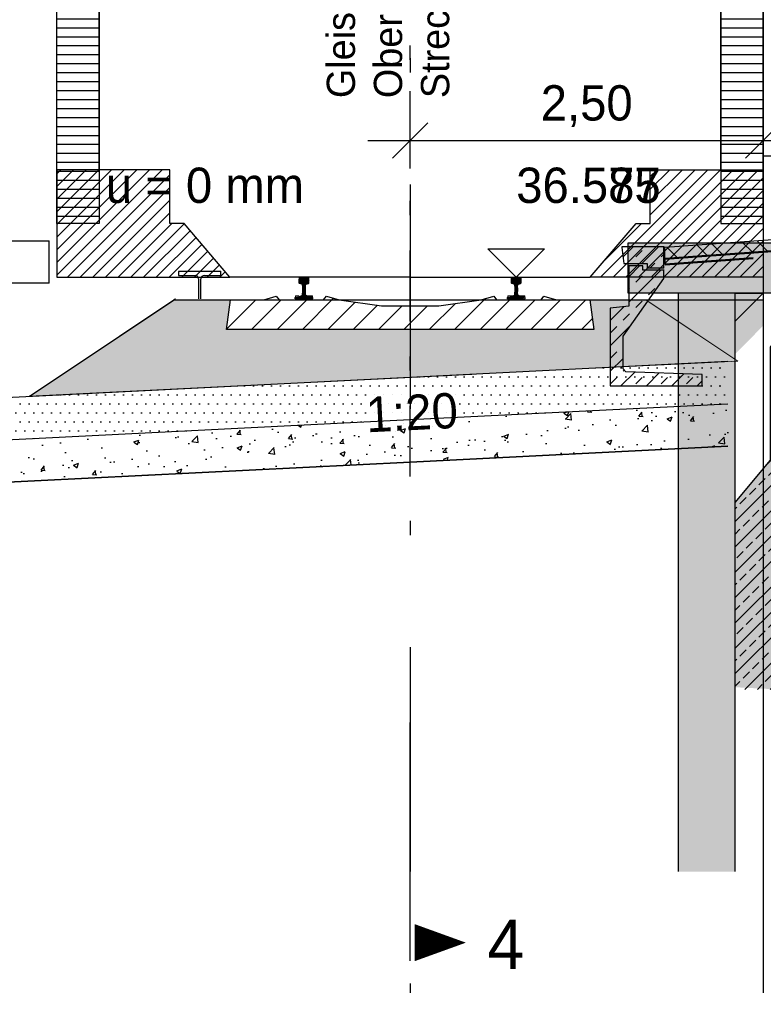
# Model space of a CAD drawing. Extents: x -805 to 3526, y -961 to 1039.
# Tile 442 of 471: x 1483.01 to 1488.27, y 31.43 to 38.4. Entities that reach past the tile are written whole.
import ezdxf
from ezdxf.enums import TextEntityAlignment as Align

# ---------------------------------------------------------------- set-up
doc = ezdxf.new("R2010")
doc.units = 0
for name, pattern in [('ACAD_ISO10W100', [18, 12, -3, 0, -3]), ('AUSGEZOGEN', [2, 1, 1]), ('STRICHPUNKT', [1, 0.5, -0.25, 0, -0.25]), ('STRICHPUNKT2', [12.7, 6.35, -3.175, 0, -3.175]), ('STRICHPUNKTX2', [50.8, 25.4, -12.7, 0, -12.7])]:
    doc.linetypes.add(name, pattern=pattern)
doc.layers.get('0').update_dxf_attribs({"color": 251})
for name, color, linetype in [('361___H__Lichtraumprofil GC Hauptgleise', 8, 'Continuous'), ('Block 1 m', 251, 'Continuous'), ('Lichtraumprofil', 9, 'Continuous'), ('Schnitt 3 m', 251, 'Continuous'), ('TTK-P-Abbruch', 40, 'Continuous'), ('TTK-P-Gleis', 162, 'Continuous'), ('TTK-P-Gleisachse', 250, 'Continuous'), ('TTK-P-Hilfsbrücke Bahnsteigzugang', 140, 'Continuous'), ('TTK-P-PU', 12, 'Continuous'), ('TTK-P-QP Block', 162, 'Continuous'), ('TTK-P-TEXT', 12, 'AUSGEZOGEN'), ('TTK-P-Verbau', 35, 'Continuous'), ('TTK-Schnittlinien 200', 3, 'Continuous')]:
    doc.layers.add(name, color=color, linetype=linetype)
for name, color, linetype, lineweight in [('EB-2236S-BETTUNG-LIN', 5, 'Continuous', 25), ('EB-2236S-BETTUNG-SRA', 7, 'Continuous', 25), ('EB-2236S-FSS-LIN', 5, 'Continuous', 35), ('EB-2236S-FSS-SRA', 7, 'Continuous', 25), ('EB-2236S-GLEIS-LIN', 7, 'Continuous', 25), ('EB-2236S-GLEIS-TXT', 7, 'Continuous', 25), ('EB-2236S-GLEISACHSE-LIN', 7, 'STRICHPUNKT', 25), ('EB-2236S-NEIGUNG-TXT', 7, 'Continuous', 25), ('EB-2236S-PSS-LIN', 5, 'Continuous', 25), ('EB-2236S-PSS-SRA', 7, 'Continuous', 25), ('EB-2236S-SCHWELLE-LIN', 7, 'Continuous', 25), ('EB-2236S-SCHWELLE-SRA', 7, 'Continuous', 18), ('IFCOUT_Oberbau_IFC_RVT-1-Schnitt 2$1$A-GENM', 13, 'Continuous', 9), ('TTK-B-Bestand', 252, 'Continuous', 35), ('TTK-B-PU', 252, 'Continuous', 35), ('VE22-087 - Bf_Dorsten-Hervest ModellRevit2021_rvt-1-Schnitt 2$0$A-FLOR', 192, 'Continuous', 9), ('VE22-087 - Bf_Dorsten-Hervest ModellRevit2021_rvt-1-Schnitt 2$0$A-FLOR-FNSH', 192, 'Continuous', 35), ('VE22-087 - Bf_Dorsten-Hervest ModellRevit2021_rvt-1-Schnitt 2$0$A-FLOR-PATT', 8, 'Continuous', 35), ('VE22-087 - Bf_Dorsten-Hervest ModellRevit2021_rvt-1-Schnitt 2$0$A-GENM', 13, 'Continuous', 9)]:
    doc.layers.add(name, color=color, linetype=linetype, lineweight=lineweight)
doc.styles.add('AKG DIN 6776', font='AKG_DIN67.TTF')
doc.styles.add('PROVI', font='PROVI.SHX')
doc.styles.get("Standard").update_dxf_attribs({"font": 'arial.ttf'})
doc.dimstyles.new('TTK', dxfattribs={"dimtxt": 2.5, "dimasz": 2.5, "dimexe": 3.5, "dimexo": 0.1, "dimgap": 1, "dimtad": 1, "dimzin": 0, "dimtxsty": 'AKG DIN 6776', "dimblk": 'OBLIQUE', "dimcen": -0.09, "dimdle": 3, "dimclrd": 256, "dimclre": 256, "dimclrt": 256, "dimadec": 3, "dimazin": 0, "dimtfac": 1, "dimtofl": 0, "dimtmove": 0, "dimatfit": 3, "dimldrblk": 'OBLIQUE', "dimfxl": 7, "dimfxlon": 1, "dimtolj": 1, "dimtzin": 0, "dimlwd": -1, "dimlwe": -1, "dimarcsym": 0})
doc.dimstyles.new('TTK$6', dxfattribs={"dimtxt": 2.5, "dimasz": 2.5, "dimexe": 3.5, "dimexo": 0.1, "dimgap": 1, "dimtad": 1, "dimzin": 0, "dimtxsty": 'AKG DIN 6776', "dimblk": 'OBLIQUE', "dimcen": -0.09, "dimdle": 3, "dimse1": 1, "dimse2": 1, "dimclrd": 256, "dimclre": 256, "dimclrt": 256, "dimadec": 3, "dimazin": 0, "dimtfac": 1, "dimtofl": 0, "dimtmove": 0, "dimatfit": 3, "dimldrblk": 'OBLIQUE', "dimfxl": 7, "dimfxlon": 1, "dimtolj": 1, "dimtzin": 0, "dimlwd": -1, "dimlwe": -1, "dimarcsym": 0})
pattern_1 = [(0, (-142.05051, 86.792254), (1e-17, 0.0635), [])]
pattern_2 = [(45, (-142.05051, 87.43236), (-0.04490128, 0.04490128), [])]
pattern_3 = [(45, (6.525, 36.271), (-0.0898026, 0.0898026), []), (45, (6.615, 36.271), (-0.0898026, 0.0898026), [0.0635, -0.0635])]

# ---------------------------------------------------------------- blocks, each defined once
blk = doc.blocks.new('PVI_QPZEI_HOE')
for p, q in [((-0.2, 0.2), (0, 0)), ((-0.2, 0.2), (0.2, 0.2)), ((0.2, 0.2), (0, 0))]:
    blk.add_line(p, q)
blk = doc.blocks.new('S54')
at = {"color": 0}
for p, q in [((-0.0335, 0.1187), (0.0018, 0.154)), ((-0.0335, 0.1275), (-0.0071, 0.1539)), ((-0.0335, 0.1363), (-0.0164, 0.1534)), ((-0.0335, 0.14), (-0.0324, 0.1449)), ((-0.0335, 0.116), (-0.0335, 0.14)), ((-0.0324, 0.1449), (-0.0315, 0.147)), ((-0.0322, 0.1112), (0.0105, 0.1539)), ((-0.0315, 0.147), (-0.0296, 0.1491)), ((-0.0296, 0.1491), (-0.0275, 0.1505)), ((-0.0275, 0.1505), (-0.0253, 0.1518)), ((-0.0259, 0.1086), (0.0187, 0.1531)), ((-0.0253, 0.1518), (-0.0243, 0.1521)), ((-0.0243, 0.1521), (-0.0209, 0.1529)), ((-0.0209, 0.1529), (-0.0171, 0.1533)), ((-0.0194, 0.1063), (0.0258, 0.1515)), ((-0.0171, 0.1533), (-0.014, 0.1536)), ((-0.014, 0.1536), (-0.0099, 0.1539)), ((-0.0134, 0.1034), (0.0309, 0.1477)), ((-0.0106, 0.0974), (0.0332, 0.1412)), ((-0.0099, 0.1539), (-0.0058, 0.154)), ((-0.0058, 0.154), (-0.0026, 0.154)), ((-0.0026, 0.154), (0, 0.154)), ((0.0026, 0.154), (0, 0.154)), ((0.0058, 0.154), (0.0026, 0.154)), ((0.0099, 0.1539), (0.0058, 0.154)), ((0.014, 0.1536), (0.0099, 0.1539)), ((0.0171, 0.1533), (0.014, 0.1536)), ((0.0209, 0.1529), (0.0171, 0.1533)), ((0.0243, 0.1521), (0.0209, 0.1529)), ((0.0253, 0.1518), (0.0243, 0.1521)), ((0.0275, 0.1505), (0.0253, 0.1518)), ((0.0296, 0.1491), (0.0275, 0.1505)), ((0.0315, 0.147), (0.0296, 0.1491)), ((0.0324, 0.1449), (0.0315, 0.147)), ((0.0335, 0.14), (0.0324, 0.1449)), ((0.0335, 0.116), (0.0335, 0.14)), ((-0.0332, 0.1123), (-0.0335, 0.116)), ((-0.0326, 0.1114), (-0.0332, 0.1123)), ((-0.0311, 0.1105), (-0.0326, 0.1114)), ((-0.0153, 0.1048), (-0.0311, 0.1105)), ((-0.0141, 0.1041), (-0.0153, 0.1048)), ((-0.0128, 0.1029), (-0.0141, 0.1041)), ((-0.0119, 0.1016), (-0.0128, 0.1029)), ((-0.0112, 0.1), (-0.0119, 0.1016)), ((-0.0105, 0.0968), (-0.0112, 0.1)), ((-0.0101, 0.0951), (-0.0105, 0.0968)), ((-0.0092, 0.091), (-0.0101, 0.0951)), ((-0.0085, 0.0854), (-0.0092, 0.091)), ((-0.0091, 0.09), (0.0335, 0.1326)), ((-0.008, 0.0786), (-0.0085, 0.0854)), ((-0.0083, 0.082), (0.0335, 0.1238)), ((-0.008, 0.0735), (0.0092, 0.0906)), ((-0.008, 0.0646), (0.0082, 0.0808)), ((-0.008, 0.0786), (-0.008, 0.0528)), ((-0.008, 0.0558), (0.008, 0.0718)), ((0.008, 0.0786), (0.0085, 0.0854)), ((0.008, 0.0786), (0.008, 0.0528)), ((0.0085, 0.0854), (0.0092, 0.091)), ((0.0092, 0.091), (0.0101, 0.0951)), ((0.0101, 0.0951), (0.0105, 0.0968)), ((0.0105, 0.0968), (0.0112, 0.1)), ((0.0112, 0.1), (0.0119, 0.1016)), ((0.0119, 0.1016), (0.0128, 0.1029)), ((0.0128, 0.1029), (0.0141, 0.1041)), ((0.0141, 0.1041), (0.0153, 0.1048)), ((0.0153, 0.1048), (0.0311, 0.1105)), ((0.0279, 0.1093), (0.0335, 0.115)), ((0.0311, 0.1105), (0.0326, 0.1114)), ((0.0326, 0.1114), (0.0332, 0.1123)), ((0.0332, 0.1123), (0.0335, 0.116)), ((-0.0625, 0.0013), (-0.0511, 0.0127)), ((-0.0625, 0.0099), (-0.0617, 0.0108)), ((-0.0625, 0), (-0.0625, 0.0099)), ((-0.0625, 0), (0.0625, 0)), ((-0.0617, 0.0108), (-0.0608, 0.0117)), ((-0.0608, 0.0117), (-0.0595, 0.012)), ((-0.0595, 0.012), (-0.0447, 0.0132)), ((-0.0549, 0), (-0.0403, 0.0146)), ((-0.0461, 0), (-0.0263, 0.0198)), ((-0.0447, 0.0132), (-0.0417, 0.0141)), ((-0.0417, 0.0141), (-0.0157, 0.0237)), ((-0.0372, 0.0001), (0.0088, 0.046)), ((-0.0283, 0.0001), (0.0095, 0.038)), ((-0.0195, 0.0001), (0.0111, 0.0307)), ((-0.0157, 0.0237), (-0.0137, 0.0249)), ((-0.0137, 0.0249), (-0.0124, 0.026)), ((-0.0124, 0.026), (-0.0119, 0.0274)), ((-0.0119, 0.0274), (-0.0109, 0.0313)), ((-0.0109, 0.0313), (-0.0096, 0.0378)), ((-0.0106, 0.0001), (0.014, 0.0247)), ((-0.0099, 0.0362), (0.008, 0.0541)), ((-0.0096, 0.0378), (-0.0088, 0.0461)), ((-0.0088, 0.0462), (0.008, 0.0629)), ((-0.0088, 0.0461), (-0.008, 0.0528)), ((-0.0018, 0.0001), (0.0201, 0.022)), ((0.0071, 0.0001), (0.0266, 0.0197)), ((0.0088, 0.0461), (0.008, 0.0528)), ((0.0096, 0.0378), (0.0088, 0.0461)), ((0.0109, 0.0313), (0.0096, 0.0378)), ((0.0119, 0.0274), (0.0109, 0.0313)), ((0.0124, 0.026), (0.0119, 0.0274)), ((0.0137, 0.0249), (0.0124, 0.026)), ((0.0157, 0.0237), (0.0137, 0.0249)), ((0.0417, 0.0141), (0.0157, 0.0237)), ((0.0159, 0.0001), (0.0331, 0.0173)), ((0.0247, 0.0001), (0.0395, 0.0149)), ((0.0335, 0.0001), (0.0462, 0.0127)), ((0.0447, 0.0132), (0.0417, 0.0141)), ((0.0424, 0.0001), (0.0543, 0.012)), ((0.0595, 0.012), (0.0447, 0.0132)), ((0.0608, 0.0117), (0.0595, 0.012)), ((0.06, 0), (0.0625, 0.0025)), ((0.0617, 0.0108), (0.0608, 0.0117)), ((0.0625, 0.0099), (0.0617, 0.0108)), ((0.0618, 0.0107), (0.0618, 0.0107)), ((0.0625, 0), (0.0625, 0.0099))]:
    blk.add_line(p, q, dxfattribs=at)
blk = doc.blocks.new('ProVi SchnittF')
at = {"layer": 'EB-2236S-BETTUNG-SRA'}
h = blk.add_hatch(dxfattribs=at)
h.set_pattern_fill('HEX', color=256, scale=0.008, style=0)
h.set_pattern_definition([(0, (-354.83655, -40.457303), (0, 0.0439940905), [0.0254, -0.0508]), (120, (-354.83655, -40.457303), (-0.0381, -0.021997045), [0.0254, -0.0508]), (60, (-354.81115, -40.457303), (-0.0381, 0.021997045), [0.0254, -0.0508])])
h.paths.add_polyline_path([(-6.2733, 4.7332), (-5.2499, 5.4154), (-1.0789, 5.4154), (-1.0789, 5.233), (-1.3289, 4.9804)])
h.paths.add_polyline_path([(-4.8789, 5.2054), (-2.2789, 5.2054), (-2.3079, 5.4154), (-4.8499, 5.4154)], flags=16)
at = {"layer": 'EB-2236S-FSS-SRA'}
h = blk.add_hatch(dxfattribs=at)
h.set_pattern_fill('AR-CONC', color=256, scale=0.002, style=0)
h.set_pattern_definition([(50, (-354.83655, -40.4573), (0.36436934, -0.03187817), [0.0381, -0.4191]), (355, (-354.83655, -40.4573), (-0.07048684, 0.3821137), [0.03048, -0.33528117]), (100.45144, (-354.8062, -40.45996), (0.2938825, 0.3502355), [0.03238, -0.3561805]), (46.1842, (-354.83655, -40.3557), (0.5421581, -0.08408466), [0.05715, -0.62865]), (96.63556, (-354.79137, -40.3627), (0.4748083, 0.49485225), [0.04857005, -0.5342712]), (351.18415, (-354.83655, -40.3557), (0.4748083, 0.49485225), [0.0457199, -0.5029195]), (21, (-354.78575, -40.3811), (0.30322878, -0.2045304), [0.0381, -0.4191]), (326, (-354.78575, -40.3811), (0.12360406, 0.36837593), [0.03048, -0.33528]), (71.45144, (-354.76048, -40.39815), (0.42683284, 0.16384554), [0.03238, -0.35617988]), (37.5, (-354.83655, -40.4573), (0.006177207, 0.16911008), [0, -0.331216, 0, -0.34036, 0, -0.33655]), (7.5, (-354.83655, -40.4573), (0.133639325, 0.20036115), [0, -0.194056, 0, -0.323596, 0, -0.12827]), (327.5, (-354.94983, -40.4573), (0.27118119, -0.01145749), [0, -0.127, 0, -0.39624, 0, -0.52578]), (317.5, (-355.00063, -40.4573), (0.29625836, 0.05085298), [0, -0.1651, 0, -0.263144, 0, -0.37338])])
h.paths.add_polyline_path([(-1.3289, 4.3796), (-1.3289, 4.68), (-7.3789, 4.3775), (-7.3789, 4.0771)])
at = {"layer": 'EB-2236S-PSS-SRA'}
h = blk.add_hatch(dxfattribs=at)
h.set_pattern_fill('DOTS', color=256, scale=0.04, style=0)
h.set_pattern_definition([(0, (-354.83655, -40.457303), (0.03175, 0.0635), [0, -0.0635])])
h.paths.add_polyline_path([(-1.3289, 4.68), (-1.3289, 4.9804), (-7.3789, 4.6779), (-7.3789, 4.3775)])
at = {"layer": 'EB-2236S-SCHWELLE-SRA'}
h = blk.add_hatch(dxfattribs=at)
h.set_pattern_fill('ANSI31', color=256, scale=0.04, style=0)
h.set_pattern_definition([(45, (-354.83655, -40.4573), (-0.08980256, 0.08980256), [])])
h.paths.add_polyline_path([(-4.8789, 5.2054), (-4.8499, 5.4154), (-4.6149, 5.4154), (-4.5259, 5.4404), (-4.5259, 5.4404), (-4.5059, 5.4154), (-4.1909, 5.4154), (-4.1709, 5.4404), (-4.1709, 5.4404), (-4.0819, 5.4154), (-4.0819, 5.4154), (-3.7819, 5.3734), (-3.3759, 5.3734), (-3.0759, 5.4154), (-3.0759, 5.4154), (-2.9869, 5.4404), (-2.9869, 5.4404), (-2.9669, 5.4154), (-2.6519, 5.4154), (-2.6319, 5.4404), (-2.6319, 5.4404), (-2.5429, 5.4154), (-2.3079, 5.4154), (-2.2789, 5.2054)])
at = {"layer": 'EB-2236S-BETTUNG-LIN', "flags": 128}
blk.add_lwpolyline([(-6.2733, 4.7332), (-5.2499, 5.4154), (-1.0789, 5.4154)], dxfattribs=at)
at = {"layer": 'EB-2236S-FSS-LIN', "flags": 128}
blk.add_lwpolyline([(-7.3789, 4.0771), (-3.5789, 4.2671), (-1.3289, 4.3796)], dxfattribs=at)
at = {"layer": 'EB-2236S-GLEISACHSE-LIN'}
blk.add_line((-3.5789, 4.1654), (-3.5789, 7.2904), dxfattribs=at)
at = {"layer": 'EB-2236S-PSS-LIN', "flags": 128}
for points in [[(-7.3789, 4.6779), (-3.5789, 4.8679), (-1.3289, 4.9804)], [(-7.3789, 4.3775), (-3.5789, 4.5675), (-1.3289, 4.68)]]:
    blk.add_lwpolyline(points, dxfattribs=at)
at = {"layer": 'EB-2236S-SCHWELLE-LIN', "flags": 128}
blk.add_lwpolyline([(-4.8789, 5.2054), (-4.8499, 5.4154), (-4.6149, 5.4154), (-4.5259, 5.4404), (-4.5059, 5.4154), (-4.1909, 5.4154), (-4.1709, 5.4404), (-4.0819, 5.4154), (-3.7819, 5.3734), (-3.3759, 5.3734), (-3.0759, 5.4154), (-2.9869, 5.4404), (-2.9669, 5.4154), (-2.6519, 5.4154), (-2.6319, 5.4404), (-2.5429, 5.4154), (-2.3079, 5.4154), (-2.2789, 5.2054), (-4.8789, 5.2054)], dxfattribs=at)
at = {"layer": 'EB-2236S-GLEIS-LIN'}
for name, p in [('PVI_QPZEI_HOE', (-2.8279, 5.5754)), ('S54', (-4.3299, 5.4214)), ('S54', (-2.8279, 5.4214))]:
    blk.add_blockref(name, p, dxfattribs=at)
at = {"layer": 'EB-2236S-GLEIS-TXT', "style": 'PROVI'}
blk.add_text('u = 0 mm', height=0.25, dxfattribs=at).set_placement((-4.3299, 6.1014), align=Align.RIGHT)
blk.add_text('36.575', height=0.25, dxfattribs=at).set_placement((-2.8279, 6.1014))
at = {"layer": 'EB-2236S-NEIGUNG-TXT', "style": 'PROVI'}
blk.add_text('1:20', height=0.25, rotation=2.86241, dxfattribs=at).set_placement((-3.5727, 4.743), align=Align.TOP_CENTER)
blk = doc.blocks.new('_OBLIQUE')
at = {"color": 0, "linetype": 'ByBlock'}
blk.add_line((-0.5, -0.5), (0.5, 0.5), dxfattribs=at)
blk = doc.blocks.new('*D659')
at = {"layer": 'DEFPOINTS', "color": 0}
for p in [(1488.2718, 37.5425), (1485.7718, 37.3359), (1488.2718, 37.3359)]:
    blk.add_point(p, dxfattribs=at)
at = {"layer": 'TTK-P-PU'}
for p, q in [((1485.7718, 37.3459), (1485.7718, 37.8925)), ((1488.2718, 37.3459), (1488.2718, 37.8925)), ((1485.4718, 37.5425), (1488.5718, 37.5425))]:
    blk.add_line(p, q, dxfattribs=at)
at = {"layer": 'TTK-P-PU', "xscale": 0.25, "yscale": 0.25, "zscale": 0.25, "rotation": 180}
blk.add_blockref('_OBLIQUE', (1485.7718, 37.5425), dxfattribs=at)
at = {"layer": 'TTK-P-PU', "xscale": 0.25, "yscale": 0.25, "zscale": 0.25}
blk.add_blockref('_OBLIQUE', (1488.2718, 37.5425), dxfattribs=at)
at = {"layer": 'TTK-P-PU', "insert": (1487.0218, 37.7864), "char_height": 0.25, "attachment_point": 5, "style": 'AKG DIN 6776'}
blk.add_mtext('\\A1;2,50', dxfattribs=at)
blk = doc.blocks.new('A$C59C97115')
at = {"layer": 'Lichtraumprofil', "transparency": 33554559}
h = blk.add_hatch(dxfattribs=at)
h.set_pattern_fill('ANSI31', color=42, scale=0.02, angle=315)
h.set_pattern_definition(pattern_1)
h.paths.add_polyline_path([(-2.2, 3.9172), (-2.5, 3.05), (-2.5, 0.38), (-2.2, 0.38)])
h = blk.add_hatch(dxfattribs=at)
h.set_pattern_fill('ANSI31', color=42, scale=0.02, angle=315)
h.set_pattern_definition(pattern_1)
h.paths.add_polyline_path([(2.2, 3.9172), (2.5, 3.05), (2.5, 0.38), (2.2, 0.38)])
h = blk.add_hatch(dxfattribs=at)
h.set_pattern_fill('ANSI31', color=42, scale=0.02)
h.set_pattern_definition(pattern_2)
h.paths.add_polyline_path([(-1.6, 0.38), (-1.7, 0.38), (-1.7, 0.76), (-2.2, 0.76), (-2.5, 0.76), (-2.5, 0), (-1.275, 0)])
h = blk.add_hatch(dxfattribs=at)
h.set_pattern_fill('ANSI31', color=42, scale=0.02)
h.set_pattern_definition(pattern_2)
h.paths.add_polyline_path([(1.6, 0.38), (1.7, 0.38), (1.7, 0.76), (2.2, 0.76), (2.5, 0.76), (2.5, 0), (1.275, 0)])
at = {"layer": 'Lichtraumprofil', "color": 42}
for p, q in [((-2.2, 3.9172), (-1.86, 4.9)), ((-1.86, 4.9), (-1.51, 4.9)), ((-1.615, 4.9), (0, 4.9)), ((1.615, 4.9), (0, 4.9)), ((1.86, 4.9), (1.51, 4.9)), ((2.2, 3.9172), (1.86, 4.9)), ((-2.2, 0.76), (-2.2, 3.9172)), ((2.2, 0.76), (2.2, 3.9172)), ((-1.7, 0.76), (-2.2, 0.76)), ((-1.7, 0.38), (-1.7, 0.76)), ((1.7, 0.38), (1.7, 0.76)), ((1.7, 0.76), (2.2, 0.76)), ((-1.6, 0.38), (-1.7, 0.38)), ((-1.275, 0), (-1.6, 0.38)), ((1.275, 0), (1.6, 0.38)), ((1.6, 0.38), (1.7, 0.38)), ((0, 0), (-1.275, 0)), ((0, 0), (1.275, 0))]:
    blk.add_line(p, q, dxfattribs=at)
at = {"layer": 'Lichtraumprofil', "color": 42, "flags": 128}
for points in [[(-1.51, 4.9), (-1.51, 5.85), (-1.11, 6.15), (0, 6.15), (0, 4.9), (-1.51, 4.9)], [(1.51, 4.9), (1.51, 5.85), (1.11, 6.15), (0, 6.15), (0, 4.9), (1.51, 4.9)], [(-2.2, 3.9172), (-2.2, 0.38), (-2.5, 0.38), (-2.5, 3.05), (-2.2, 3.9172)], [(2.2, 3.9172), (2.2, 0.38), (2.5, 0.38), (2.5, 3.05), (2.2, 3.9172)], [(-2.5, 0.76), (-2.5, 0), (-1.275, 0), (-1.6, 0.38), (-1.7, 0.38), (-1.7, 0.76), (-2.2, 0.76), (-2.2, 0.76), (-2.5, 0.76)], [(2.5, 0.76), (2.5, 0), (1.275, 0), (1.6, 0.38), (1.7, 0.38), (1.7, 0.76), (2.2, 0.76), (2.2, 0.76), (2.5, 0.76)]]:
    blk.add_lwpolyline(points, dxfattribs=at)
blk = doc.blocks.new('*D549')
at = {"layer": 'DEFPOINTS', "color": 0}
for p in [(1594.653, 36.7397), (1594.3062, 36.5752), (8.2233, 0)]:
    blk.add_point(p, dxfattribs=at)
at = {"layer": 'TTK-B-Bestand', "insert": (1594.1093, 36.9835), "char_height": 0.25, "attachment_point": 5, "style": 'AKG DIN 6776'}
blk.add_mtext('\\A1;36,588', dxfattribs=at)
blk = doc.blocks.new('*D548')
at = {"layer": 'DEFPOINTS', "color": 0}
for p in [(1585.5366, 36.7706), (1585.0459, 36.614), (-0.8681, 0.0309)]:
    blk.add_point(p, dxfattribs=at)
at = {"layer": 'TTK-B-Bestand', "insert": (1585.0178, 37.0144), "char_height": 0.25, "attachment_point": 5, "style": 'AKG DIN 6776'}
blk.add_mtext('\\A1;36,621', dxfattribs=at)
blk = doc.blocks.new('IFCOUT_Oberbau_IFC_RVT-1-Schnitt 2')
at = {"layer": 'IFCOUT_Oberbau_IFC_RVT-1-Schnitt 2$1$A-GENM', "color": 251, "lineweight": 5}
for p, q in [((2.5412, 36.5731), (2.5423, 36.5733)), ((2.5726, 36.5731), (2.5731, 36.5733)), ((2.6112, 36.5731), (2.6123, 36.5733)), ((2.6112, 36.5552), (2.6123, 36.5557)), ((2.6112, 36.5331), (2.6123, 36.5333)), ((4.0433, 36.5732), (4.0444, 36.5733)), ((2.5862, 36.4931), (2.5873, 36.4942)), ((4.0883, 36.4933), (4.0894, 36.4944)), ((2.5162, 36.4441), (2.5173, 36.4443)), ((2.6087, 36.4441), (2.6093, 36.4443)), ((2.6362, 36.4441), (2.6373, 36.4443)), ((2.6362, 36.4329), (2.6373, 36.4333)), ((2.6362, 36.4192), (2.6373, 36.4193)), ((4.0883, 36.4442), (4.0894, 36.4443)), ((4.1383, 36.4442), (4.1394, 36.4443)), ((4.1383, 36.433), (4.1394, 36.4334)), ((4.1383, 36.4192), (4.1394, 36.4193))]:
    blk.add_line(p, q, dxfattribs=at)
at = {"layer": 'IFCOUT_Oberbau_IFC_RVT-1-Schnitt 2$1$A-GENM', "color": 251}
for p, q in [((2.5726, 36.5731), (2.5412, 36.5731)), ((2.5412, 36.5731), (2.5412, 36.5511)), ((2.5412, 36.5511), (2.5412, 36.5331)), ((2.5412, 36.5331), (2.5549, 36.5331)), ((2.5549, 36.5331), (2.5662, 36.5331)), ((2.5662, 36.5331), (2.5662, 36.4842)), ((2.5882, 36.5731), (2.5726, 36.5731)), ((2.5862, 36.4931), (2.5862, 36.5331)), ((2.5862, 36.5331), (2.5999, 36.5331)), ((2.5999, 36.5331), (2.6112, 36.5331)), ((2.6112, 36.5552), (2.6112, 36.5731)), ((2.6112, 36.5331), (2.6112, 36.5552)), ((4.0583, 36.5732), (4.0433, 36.5732)), ((4.0433, 36.5732), (4.0433, 36.5511)), ((4.0433, 36.5511), (4.0433, 36.5332)), ((4.0433, 36.5332), (4.0571, 36.5332)), ((4.0571, 36.5332), (4.0683, 36.5332)), ((4.0683, 36.5332), (4.0683, 36.484)), ((4.0883, 36.4933), (4.0883, 36.5332)), ((4.0883, 36.5332), (4.1021, 36.5332)), ((4.1021, 36.5332), (4.1133, 36.5332)), ((4.1133, 36.5553), (4.1133, 36.5732)), ((4.1133, 36.5332), (4.1133, 36.5553)), ((2.5662, 36.4842), (2.5662, 36.4441)), ((2.5862, 36.4441), (2.5862, 36.4931)), ((4.0683, 36.484), (4.0683, 36.4442)), ((4.0883, 36.4442), (4.0883, 36.4933)), ((1.1941, 36.1052), (1.6559, 36.4131)), ((1.3483, 36.208), (1.6556, 36.4131)), ((1.6577, 36.4134), (1.6556, 36.4131)), ((1.6556, 36.4131), (3.157, 36.4132)), ((2.5384, 36.4441), (2.5162, 36.4441)), ((2.5162, 36.4441), (2.5162, 36.4304)), ((2.5162, 36.4304), (2.5162, 36.4191)), ((2.5162, 36.4191), (2.5822, 36.4191)), ((2.5822, 36.4191), (2.6362, 36.4192)), ((2.6087, 36.4441), (2.5862, 36.4441)), ((2.6362, 36.4441), (2.6087, 36.4441)), ((2.6362, 36.4329), (2.6362, 36.4441)), ((2.6362, 36.4192), (2.6362, 36.4329)), ((2.7488, 36.4132), (3.1568, 36.4132)), ((3.1568, 36.4132), (4.9982, 36.4132)), ((4.9983, 36.4132), (3.157, 36.4132)), ((4.0407, 36.4442), (4.0183, 36.4442)), ((4.0183, 36.4442), (4.0183, 36.4304)), ((4.0183, 36.4304), (4.0183, 36.4192)), ((4.0183, 36.4192), (4.0845, 36.4192)), ((4.0558, 36.4442), (4.0407, 36.4442)), ((4.0845, 36.4192), (4.1383, 36.4192)), ((4.1107, 36.4442), (4.0883, 36.4442)), ((4.1383, 36.4442), (4.1107, 36.4442)), ((4.1383, 36.433), (4.1383, 36.4442)), ((4.1383, 36.4192), (4.1383, 36.433)), ((4.9982, 36.4132), (5.3567, 36.1743)), ((5.3568, 36.1743), (4.9983, 36.4132)), ((5.3567, 36.1743), (5.6457, 35.9816)), ((5.3568, 36.1743), (5.6457, 35.9816)), ((0.6329, 35.7308), (1.1941, 36.1052)), ((5.6457, 35.9816), (3.3962, 35.8691)), ((5.6457, 35.9816), (5.0773, 35.9532)), ((5.6478, 35.9819), (5.6457, 35.9816)), ((0.6329, 35.7308), (0.9422, 35.9371)), ((0.6329, 35.7308), (3.3962, 35.8691)), ((1.3044, 35.7644), (0.6329, 35.7308))]:
    blk.add_line(p, q, dxfattribs=at)
blk = doc.blocks.new('VE22-087 - Bf_Dorsten-Hervest ModellRevit2021_rvt-1-Schnitt 2$0$DB_BSK_76_Pass - DB_BSK_76_Pass-14661551-Schnitt 2')
at = {"layer": 'VE22-087 - Bf_Dorsten-Hervest ModellRevit2021_rvt-1-Schnitt 2$0$A-GENM'}
h = blk.add_hatch(dxfattribs=at)
h.set_pattern_fill('FP_2', color=40, style=0, pattern_type=2)
h.set_pattern_definition(pattern_3)
h.paths.add_polyline_path([(5.004, 36.6413), (5.124, 36.6413), (5.124, 36.7913), (4.8273, 36.7907), (4.8255, 36.7891), (4.8247, 36.7857), (4.8397, 36.6713), (5.004, 36.6713)])
h = blk.add_hatch(dxfattribs=at)
h.set_pattern_fill('FP_2', color=40, style=0, pattern_type=2)
h.set_pattern_definition(pattern_3)
h.paths.add_polyline_path([(4.744, 35.8063), (5.394, 35.8063), (5.394, 35.8863), (4.854, 35.9063), (4.834, 35.9263), (4.834, 36.1579), (5.0099, 36.4055), (4.9983, 36.4132), (5.0153, 36.4132), (5.124, 36.5663), (5.124, 36.6263), (4.974, 36.6263), (4.974, 36.6563), (4.874, 36.6563), (4.874, 36.3713), (4.744, 36.3563), (4.744, 35.8328)])
h.paths.add_polyline_path([(5.0099, 36.4055), (5.0153, 36.4132), (4.9992, 36.4126)])
at = {"layer": 'VE22-087 - Bf_Dorsten-Hervest ModellRevit2021_rvt-1-Schnitt 2$0$A-GENM', "color": 40, "lineweight": 25}
for p, q in [((4.8247, 36.7857), (4.8397, 36.6713)), ((5.124, 36.7913), (4.8296, 36.7913)), ((5.124, 36.6413), (5.124, 36.7913)), ((5.1247, 36.7913), (5.124, 36.7913)), ((4.8397, 36.6713), (5.004, 36.6713)), ((5.004, 36.6713), (5.004, 36.6413)), ((4.974, 36.6563), (4.874, 36.6563)), ((4.874, 36.6563), (4.874, 36.3713)), ((4.974, 36.6263), (4.974, 36.6563)), ((4.974, 36.6563), (4.9747, 36.6563)), ((5.124, 36.6263), (4.974, 36.6263)), ((5.004, 36.6413), (5.124, 36.6413)), ((5.1247, 36.6413), (5.124, 36.6413)), ((5.124, 36.5663), (5.124, 36.6263)), ((5.1247, 36.6263), (5.124, 36.6263)), ((5.0099, 36.4055), (5.124, 36.5663)), ((5.1247, 36.5663), (5.124, 36.5663)), ((4.834, 36.1579), (5.0099, 36.4055)), ((4.874, 36.3713), (4.744, 36.3563)), ((4.744, 36.3563), (4.744, 35.8063)), ((4.834, 35.9263), (4.834, 36.1579)), ((4.854, 35.9063), (4.834, 35.9263)), ((4.8347, 35.9263), (4.834, 35.9263)), ((5.394, 35.8863), (4.854, 35.9063)), ((5.394, 35.8063), (5.394, 35.8863)), ((5.394, 35.8863), (5.3947, 35.8863)), ((4.744, 35.8063), (5.394, 35.8063)), ((5.3947, 35.8063), (5.394, 35.8063))]:
    blk.add_line(p, q, dxfattribs=at)
at = {"layer": 'VE22-087 - Bf_Dorsten-Hervest ModellRevit2021_rvt-1-Schnitt 2$0$A-GENM', "color": 40, "lineweight": 25, "flags": 128}
blk.add_lwpolyline([(4.8296, 36.7913), (4.8284, 36.7911), (4.8273, 36.7907), (4.8263, 36.79), (4.8255, 36.7891), (4.825, 36.7881), (4.8247, 36.7869), (4.8247, 36.7857)], dxfattribs=at)
blk = doc.blocks.new('P-HP-Dorsten 2022  - Schnitt 2 Süden')
at = {"layer": 'VE22-087 - Bf_Dorsten-Hervest ModellRevit2021_rvt-1-Schnitt 2$0$A-FLOR-PATT', "lineweight": 9}
h = blk.add_hatch(dxfattribs=at)
h.set_pattern_fill('FP_1', color=40, style=0, pattern_type=2)
h.set_pattern_definition([(135, (6.525, 36.271), (-0.17107, -0.17107), []), (135, (6.639, 36.271), (-0.17107, -0.17107), [])])
h.paths.add_polyline_path([(5.1334, 36.7053), (5.9595, 36.7645), (6.3886, 36.7824), (6.3886, 36.8624), (5.9595, 36.8445), (5.1334, 36.7853), (5.1278, 36.7853), (5.1278, 36.7053)])
h.paths.add_polyline_path([(10.7399, 36.736), (10.7399, 36.816), (10.1651, 36.8416), (9.6929, 36.8632), (9.2666, 36.8712), (9.2666, 36.7912), (9.6929, 36.7832), (10.2366, 36.7584)])
at = {"layer": 'VE22-087 - Bf_Dorsten-Hervest ModellRevit2021_rvt-1-Schnitt 2$0$A-FLOR', "color": 40, "lineweight": 25}
blk.add_line((5.2958, 36.6763), (5.3948, 36.6838), dxfattribs=at)
at = {"layer": 'VE22-087 - Bf_Dorsten-Hervest ModellRevit2021_rvt-1-Schnitt 2$0$A-FLOR-FNSH', "color": 40, "lineweight": 25}
for p, q in [((5.9595, 36.8445), (5.3948, 36.8038)), ((5.1334, 36.7853), (5.1278, 36.7853)), ((5.1278, 36.7853), (5.1278, 36.7053)), ((5.3948, 36.8038), (5.1334, 36.7853))]:
    blk.add_line(p, q, dxfattribs=at)
at = {"layer": 'VE22-087 - Bf_Dorsten-Hervest ModellRevit2021_rvt-1-Schnitt 2$0$A-FLOR-FNSH', "color": 40, "lineweight": 50}
for p, q in [((5.3919, 36.7236), (5.9595, 36.7645)), ((5.1278, 36.7053), (5.1278, 36.6653)), ((5.1278, 36.7053), (5.1334, 36.7053)), ((5.1334, 36.7053), (5.3919, 36.7236)), ((5.1334, 36.6653), (5.3948, 36.6838)), ((5.3948, 36.6838), (5.7541, 36.7097))]:
    blk.add_line(p, q, dxfattribs=at)
at = {"layer": 'TTK-B-Bestand', "color": 251, "lineweight": 5}
blk.add_blockref('IFCOUT_Oberbau_IFC_RVT-1-Schnitt 2', (0, 0), dxfattribs=at)
at = {"layer": 'VE22-087 - Bf_Dorsten-Hervest ModellRevit2021_rvt-1-Schnitt 2$0$A-GENM', "color": 40, "lineweight": 25}
blk.add_blockref('VE22-087 - Bf_Dorsten-Hervest ModellRevit2021_rvt-1-Schnitt 2$0$DB_BSK_76_Pass - DB_BSK_76_Pass-14661551-Schnitt 2', (0, 0), dxfattribs=at)
blk = doc.blocks.new('*D536')
at = {"layer": 'DEFPOINTS', "color": 0}
for p in [(1593.4264, 36.6522), (1593.9095, 36.6522), (733.0659, 0.1071)]:
    blk.add_point(p, dxfattribs=at)
at = {"layer": 'TTK-P-TEXT', "insert": (1594.4538, 36.896), "char_height": 0.25, "attachment_point": 5, "style": 'AKG DIN 6776'}
blk.add_mtext('\\A1;36,589', dxfattribs=at)

msp = doc.modelspace()

# ---------------------------------------------------------------- hatches: boundary and pattern name
at = {"layer": 'TTK-B-PU'}
h = msp.add_hatch(dxfattribs=at)
h.set_pattern_fill('ANSI33', color=251, scale=0.02)
h.set_pattern_definition([(45, (1591.35678, 36.29518), (-0.08980256, 0.08980256), []), (45, (1591.44658, 36.29518), (-0.08980256, 0.08980256), [0.0635, -0.03175])])
h.paths.add_polyline_path([(1489.1023, 36.8806), (1488.6199, 36.8806), (1488.6199, 36.5073), (1488.3275, 36.0907), (1488.3199, 35.2806), (1488.0699, 34.9806), (1488.0699, 33.6572), (1489.1286, 33.6572), (1489.1286, 35.4017), (1489.0999, 35.4017)])
at = {"layer": 'TTK-P-Abbruch', "transparency": 33554483}
h = msp.add_hatch(color=251, dxfattribs=at)
h.dxf.hatch_style = 1
edge = h.paths.add_edge_path()
edge.add_line((1487.0501, 41.1182), (1487.0501, 40.8982))
edge.add_line((1487.0501, 40.8982), (1487.2843, 40.8772))
edge.add_line((1487.2843, 40.8772), (1487.2843, 40.6093))
edge.add_line((1487.2843, 40.6093), (1488.3408, 40.4341))
edge.add_arc((1488.2068, 39.8991), 0.5515, 6.90021, 75.9414, ccw=False)
edge.add_line((1488.7543, 39.9653), (1488.7346, 36.8806))
edge.add_line((1488.7346, 36.8806), (1488.6199, 36.8806))
edge.add_line((1488.6199, 36.8806), (1488.6199, 36.4806))
edge.add_line((1488.6199, 36.4806), (1488.3199, 36.0806))
edge.add_line((1488.3199, 36.0806), (1488.3199, 35.2806))
edge.add_line((1488.3199, 35.2806), (1488.077, 34.9891))
edge.add_line((1488.077, 34.9891), (1488.0699, 33.6729))
edge.add_line((1488.0699, 33.6729), (1489.1286, 33.6189))
edge.add_line((1489.1286, 33.6189), (1489.1167, 36.8806))
edge.add_line((1489.1167, 36.8806), (1488.9725, 36.8806))
edge.add_line((1488.9725, 36.8806), (1488.9892, 39.9334))
edge.add_arc((1489.3204, 39.8695), 0.3373, 94.86669, 169.07542, ccw=False)
edge.add_line((1489.2918, 40.2056), (1491.2753, 40.2181))
edge.add_line((1491.2753, 40.2181), (1491.4231, 40.1921))
edge.add_line((1491.4231, 40.1921), (1491.4449, 40.1378))
edge.add_arc((1491.2573, 39.9022), 0.3011, 9.7021, 51.48001, ccw=False)
edge.add_line((1491.5542, 39.953), (1491.5994, 37.7604))
edge.add_line((1491.5994, 37.7604), (1491.4537, 37.7604))
edge.add_line((1491.4537, 37.7604), (1491.4286, 33.6657))
edge.add_line((1491.4286, 33.6657), (1492.4856, 33.6729))
edge.add_line((1492.4856, 33.6729), (1492.4856, 34.9806))
edge.add_line((1492.4856, 34.9806), (1492.2356, 35.2806))
edge.add_line((1492.2356, 35.2806), (1492.2356, 36.0806))
edge.add_line((1492.2356, 36.0806), (1491.9356, 36.4806))
edge.add_line((1491.9356, 36.4806), (1491.9356, 36.8806))
edge.add_line((1491.9356, 36.8806), (1491.8258, 36.8806))
edge.add_line((1491.8258, 36.8806), (1491.7884, 39.9627))
edge.add_arc((1492.3593, 39.9213), 0.5724, 104.10899, 175.85579, ccw=False)
edge.add_line((1492.2198, 40.4764), (1493.1782, 40.652))
edge.add_line((1493.1782, 40.652), (1493.1502, 40.9059))
edge.add_line((1493.1502, 40.9059), (1493.235, 40.9168))
edge.add_line((1493.235, 40.9168), (1493.235, 41.1368))
edge.add_line((1493.235, 41.1368), (1490.2868, 40.8316))
edge.add_line((1490.2868, 40.8316), (1487.0501, 41.1182))
at = {"layer": 'TTK-P-Hilfsbrücke Bahnsteigzugang', "transparency": 33554559}
h = msp.add_hatch(color=251, dxfattribs=at)
h.dxf.hatch_style = 1
h.paths.add_polyline_path([(1487.3147, 36.819), (1492.4856, 36.819), (1492.4856, 36.4627), (1487.3147, 36.4627)])
at = {"layer": 'TTK-P-Verbau', "transparency": 33554559}
h = msp.add_hatch(color=251, dxfattribs=at)
h.dxf.hatch_style = 1
h.paths.add_polyline_path([(1488.0699, 36.4627), (1487.6699, 36.4627), (1487.6699, 32.3676), (1488.0699, 32.3676), (1488.0699, 36.2627), (1488.2699, 36.4627)])

# ---------------------------------------------------------------- linework, layer by layer
at = {"layer": 'Block 1 m', "color": 251, "linetype": 'AUSGEZOGEN', "ltscale": 0.025}
msp.add_lwpolyline([(1489.1167, 36.8806), (1488.6199, 36.8806), (1488.6199, 36.4806), (1488.3199, 36.0806), (1488.3199, 35.2806), (1488.0699, 34.9806), (1488.0699, 33.6729)], dxfattribs=at)
at = {"layer": 'EB-2236S-GLEISACHSE-LIN', "color": 251}
msp.add_line((1485.7718, 35.1653), (1485.7718, 38.2903), dxfattribs=at)
at = {"layer": 'Schnitt 3 m', "color": 251}
for p, q in [((1482.923, 36.8325), (1483.2172, 36.8325)), ((1483.2172, 36.5324), (1483.2172, 36.8324)), ((1483.2172, 36.5325), (1483.2172, 36.8324)), ((1484.4326, 36.616), (1484.1326, 36.616)), ((1484.1326, 36.616), (1484.1326, 36.588)), ((1484.4326, 36.588), (1484.4326, 36.616)), ((1484.4326, 36.616), (1484.435, 36.616)), ((1483.2172, 36.5325), (1482.9245, 36.5325)), ((1484.1326, 36.588), (1484.2496, 36.588)), ((1484.2736, 36.564), (1484.2736, 36.423)), ((1484.2916, 36.423), (1484.2916, 36.564)), ((1484.3156, 36.588), (1484.4326, 36.588)), ((1484.4326, 36.588), (1484.435, 36.588)), ((1483.716, 36.159), (1484.1003, 36.4153)), ((1483.88, 36.2684), (1484.1003, 36.4153)), ((1484.1003, 36.4153), (1484.4716, 36.4153)), ((1483.0774, 35.7331), (1483.716, 36.159)), ((1483.0775, 35.7331), (1483.716, 36.159)), ((1483.0774, 35.7331), (1486.2096, 35.8897)), ((1483.0863, 35.7392), (1483.0774, 35.7331)), ((1483.0863, 35.7392), (1483.0893, 35.7413))]:
    msp.add_line(p, q, dxfattribs=at)
at = {"layer": 'Schnitt 3 m', "color": 251, "lineweight": 5}
for q in [(1484.1003, 36.4153), (1484.1119, 36.4235)]:
    msp.add_line((1484.109, 36.4215), q, dxfattribs=at)
at = {"layer": 'Schnitt 3 m', "color": 251}
for centre, start_param, end_param in [((1484.2496, 36.564), 4.712389, 6.283185), ((1484.3156, 36.564), 0, 1.570796)]:
    msp.add_ellipse(centre, major_axis=(0, 0.024), ratio=0.99996, start_param=start_param, end_param=end_param, dxfattribs=at)
at = {"layer": 'TTK-P-Gleis', "color": 251, "flags": 128}
msp.add_lwpolyline([(1483.0773, 35.7331), (1484.1008, 36.4153), (1487.3147, 36.4154)], dxfattribs=at)
at = {"layer": 'TTK-P-Gleisachse', "color": 251, "linetype": 'STRICHPUNKT2', "ltscale": 0.25}
msp.add_line((1485.7718, 40.5065), (1485.7718, 31.51), dxfattribs=at)
at = {"layer": 'TTK-P-Gleisachse', "color": 251, "linetype": 'AUSGEZOGEN', "ltscale": 0.25}
msp.add_line((1488.2718, 40.5065), (1488.2718, 31.51), dxfattribs=at)
at = {"layer": 'TTK-P-Hilfsbrücke Bahnsteigzugang', "color": 251}
msp.add_lwpolyline([(1487.3147, 36.819), (1492.4856, 36.819), (1492.4856, 36.4627), (1487.3147, 36.4627)], close=True, dxfattribs=at)
at = {"layer": 'TTK-P-PU', "color": 251}
msp.add_line((1488.5218, 37.4328), (1488.2718, 37.4328), dxfattribs=at)
at = {"layer": 'TTK-P-Verbau', "color": 251}
for p, q in [((1487.6699, 36.4627), (1487.6699, 32.3676)), ((1488.0699, 36.4627), (1487.6699, 36.4627)), ((1488.0699, 36.4627), (1488.0699, 32.3676)), ((1488.0699, 36.4627), (1488.2699, 36.4627)), ((1488.2699, 36.4627), (1488.0699, 36.2627))]:
    msp.add_line(p, q, dxfattribs=at)
at = {"layer": 'TTK-Schnittlinien 200', "color": 251, "linetype": 'ACAD_ISO10W100', "ltscale": 0.5}
msp.add_line((1485.7696, 33.422), (1485.7696, 31.7348), dxfattribs=at)
at = {"layer": 'TTK-Schnittlinien 200', "color": 251, "linetype": 'ByBlock', "ltscale": 0.03}
msp.add_lwpolyline([(1485.8037, 31.8645, 0.2625, 0, 0), (1486.1666, 31.8645, 0, 0, 0)], format="xyseb", dxfattribs=at)

# ---------------------------------------------------------------- block references
at = {"layer": '361___H__Lichtraumprofil GC Hauptgleise', "color": 251}
msp.add_blockref('A$C59C97115', (1485.7718, 36.5752), dxfattribs=at)
at = {"layer": 'EB-2236S-GLEIS-LIN', "color": 251}
msp.add_blockref('PVI_QPZEI_HOE', (1486.5228, 36.5753), dxfattribs=at)
at = {"layer": 'TTK-P-PU', "color": 251}
msp.add_blockref('ProVi SchnittF', (1489.3507, 30.9999), dxfattribs=at)
at = {"layer": 'TTK-P-QP Block', "color": 251}
msp.add_blockref('P-HP-Dorsten 2022  - Schnitt 2 Süden', (1482.4448, 0.0001), dxfattribs=at)

# ---------------------------------------------------------------- texts
at = {"layer": 'EB-2236S-GLEIS-TXT', "color": 251, "style": 'PROVI'}
msp.add_text('u = 0 mm', height=0.25, dxfattribs=at).set_placement((1485.0208, 37.1013), align=Align.RIGHT)
msp.add_text('36.587', height=0.25, dxfattribs=at).set_placement((1486.5228, 37.1013))
at = {"layer": 'EB-2236S-NEIGUNG-TXT', "color": 251, "style": 'PROVI'}
msp.add_text('1:20', height=0.25, rotation=2.86241, dxfattribs=at).set_placement((1485.778, 35.7429), align=Align.TOP_CENTER)
at = {"layer": 'TTK-P-Gleisachse', "color": 251, "insert": (1486.0514, 37.8433), "char_height": 0.2, "attachment_point": 7, "rotation": 90}
msp.add_mtext_dynamic_manual_height_columns('{\\fAKG DIN 6776|b0|i0|c0|p2;Gleis 1, Rheine - Oberhausen\\PStrecke 2273}', width=3.055589, gutter_width=12.5, heights=[0], dxfattribs=at)
at = {"layer": 'TTK-Schnittlinien 200', "color": 251, "linetype": 'STRICHPUNKTX2', "ltscale": 0.03, "style": 'AKG DIN 6776'}
msp.add_text('4', height=0.35, dxfattribs=at).set_placement((1486.3186, 31.6781))

# ---------------------------------------------------------------- dimensions: what is measured, and where the dimension line sits
at = {"layer": 'TTK-B-Bestand', "color": 251}
for feature_location, offset, origin, text, picture, middle in [((1585.0459, 36.614), (0.4461, 0.1576), (-0.8681, 0.0309), '36,621', '*D548', (1585.0178, 37.0144)), ((1594.3062, 36.5752), (0.2947, 0.1656), (8.2233, 0), '36,588', '*D549', (1594.1093, 36.9835))]:
    dim = msp.add_ordinate_dim(feature_location=feature_location, offset=offset, dtype=0, origin=origin, text=text, dimstyle='TTK$6', override={"dimscale": 0, "dimdec": 3, "dimtmove": 1, "dimfxlon": 0}, dxfattribs=at)
    dim.commit()
    dim.dimension.update_dxf_attribs({"geometry": picture, "text_midpoint": middle})
at = {"layer": 'TTK-P-PU', "color": 251}
dim = msp.add_linear_dim(base=(1488.2718, 37.5425), p1=(1485.7718, 37.3359), p2=(1488.2718, 37.3359), dimstyle='TTK', override={"dimscale": 0}, dxfattribs=at)
dim.commit()
dim.dimension.update_dxf_attribs({"geometry": '*D659', "text_midpoint": (1487.0218, 37.7864)})
at = {"layer": 'TTK-P-TEXT', "color": 251}
dim = msp.add_ordinate_dim(feature_location=(1593.4264, 36.6522), offset=(0.4831, 0), dtype=0, origin=(733.0659, 0.1071), text='36,589', dimstyle='TTK$6', override={"dimscale": 0, "dimfxlon": 0}, dxfattribs=at)
dim.commit()
dim.dimension.update_dxf_attribs({"geometry": '*D536', "text_midpoint": (1594.4538, 36.896)})

doc.saveas('drawing.dxf')
